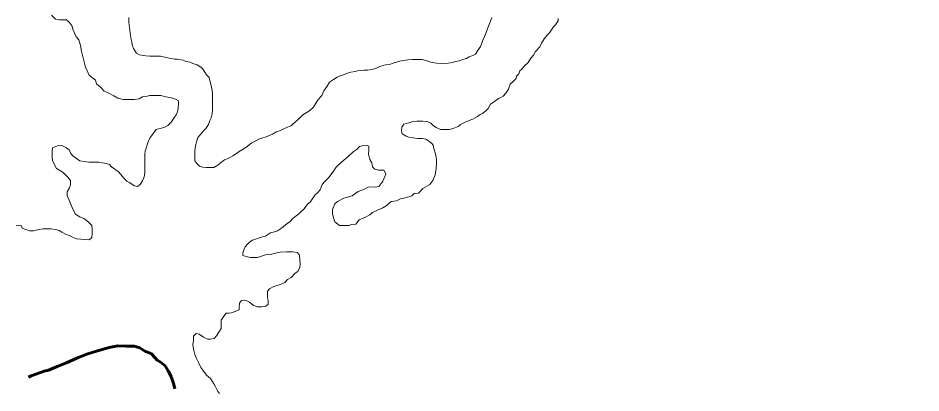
# Model space of a CAD drawing. Extents: x -1643653 to 4543381, y 1624270 to 13878484.
# Drawn here: x 620486 to 627952, y 8944931 to 8948035 of the extents above; entities that cross this region are included whole.
import ezdxf

# ---------------------------------------------------------------- set-up
doc = ezdxf.new("R2010")
doc.units = 0
doc.header["$LTSCALE"] = 200
doc.linetypes.add('LONG_DASH_SHORT_DASH', pattern=[9.9, 6, -1.2, 1.5, -1.2])
for name, color, linetype, lineweight in [('25', 7, 'Continuous', 13), ('60', 7, 'Continuous', 13), ('7', 7, 'LONG_DASH_SHORT_DASH', 60)]:
    doc.layers.add(name, color=color, linetype=linetype, lineweight=lineweight)

msp = doc.modelspace()

# ---------------------------------------------------------------- linework, layer by layer
at = {"layer": '25'}
for points in [[(620761.7, 8948058.1), (620796.5, 8948025.3), (620826.4, 8948020.1), (620846.5, 8948020), (620866.5, 8948019.9), (620886.5, 8948019.7), (620908.8, 8947999.6), (620933.6, 8947966.9), (620938.4, 8947941.8), (620958.1, 8947899.1), (620965.4, 8947879), (620988.4, 8947853.3), (621002, 8947807.1)], [(622590, 8947072.2), (622557.4, 8947059.8), (622537.3, 8947052.5), (622502.2, 8947040.2), (622482.2, 8947035.3), (622447, 8947015.5), (622419.4, 8947000.7), (622399.3, 8946988.3), (622379.1, 8946968.4), (622346.5, 8946948.6), (622313.8, 8946931.3), (622293.7, 8946913.9), (622263.5, 8946894.1), (622243.4, 8946881.7), (622223.3, 8946871.8), (622193.2, 8946862), (622158, 8946834.7), (622137.9, 8946817.3), (622105.2, 8946797.5), (622075.2, 8946797.7), (622042.7, 8946797.9), (622012.7, 8946800.6), (621985.2, 8946808.3), (621965.4, 8946830.9), (621948.1, 8946853.6), (621948.2, 8946876.1), (621948.4, 8946898.7), (621948.7, 8946938.7), (621951.4, 8946958.7), (621956.6, 8946988.7), (621961.8, 8947011.2), (621972, 8947046.2), (621992.2, 8947068.6), (622020, 8947101), (622040.1, 8947120.8), (622060.4, 8947153.3), (622073.2, 8947185.7), (622083.3, 8947208.2), (622091.1, 8947240.7), (622093.8, 8947275.7), (622094, 8947295.7), (622094.1, 8947315.8), (622094.5, 8947355.8), (622094.6, 8947378.4), (622094.8, 8947400.9), (622090.1, 8947438.5), (622085.3, 8947463.5), (622078, 8947498.6), (622070.7, 8947518.7), (622065.9, 8947543.8), (622043.5, 8947564), (622031.2, 8947586.6), (622011.4, 8947616.7), (621989, 8947634.4), (621966.6, 8947647.1), (621931.7, 8947659.8), (621909.3, 8947670), (621874.3, 8947675.2), (621851.8, 8947685.4), (621821.9, 8947693.1), (621801.9, 8947693.2), (621779.4, 8947695.9), (621749.4, 8947701.1), (621714.5, 8947708.8), (621687, 8947714), (621664.5, 8947719.2), (621632, 8947719.4), (621604.5, 8947719.6), (621574.5, 8947719.8), (621542, 8947722.5), (621519.5, 8947725.1), (621489.5, 8947730.3), (621464.6, 8947743), (621439.8, 8947781.9), (621439.8, 8947781.9), (621432.8, 8947805.4), (621428.1, 8947836), (621421, 8947857.1), (621416.3, 8947890), (621416.3, 8947890), (621406.9, 8947955.9), (621406.9, 8947955.9), (621406.9, 8947955.9), (621401.6, 8948001.3), (621401.6, 8948001.3), (621401.8, 8948038.9)], [(624403.4, 8948040.3), (624388.1, 8947995.4), (624370.2, 8947952.9), (624354.9, 8947908), (624332, 8947858), (624311.6, 8947800.6), (624288.8, 8947765.7), (624268.6, 8947735.8), (624246, 8947725.9), (624215.9, 8947713.6), (624193.3, 8947701.2), (624163.2, 8947691.4), (624133.1, 8947681.6), (624100.5, 8947674.3), (624080.5, 8947666.9), (624042.9, 8947662.2), (623990.5, 8947658.6), (623945.8, 8947660.4), (623899.4, 8947670.7), (623858.1, 8947684.4), (623827.6, 8947692.3), (623802.8, 8947692.5), (623780.2, 8947692.7), (623747.7, 8947692.9), (623710.2, 8947688.1), (623670.1, 8947683.4), (623642.6, 8947678.6), (623597.5, 8947663.8), (623574.9, 8947656.5), (623554.8, 8947651.6), (623524.8, 8947646.8), (623504.8, 8947641.9), (623477.2, 8947634.6), (623444.5, 8947617.3), (623409.5, 8947610), (623379.4, 8947602.7), (623349.4, 8947602.9), (623326.8, 8947600.5), (623294.3, 8947598.2), (623274.3, 8947593.4), (623239.2, 8947586.1), (623209.1, 8947578.8), (623176.5, 8947564), (623156.5, 8947559.1), (623123.8, 8947544.3), (623093.7, 8947527), (623061, 8947504.7), (623043.2, 8947472.2), (623015.4, 8947432.3), (622997.6, 8947394.9), (622967.4, 8947360.1), (622947.1, 8947325.2), (622929.4, 8947297.7), (622899.2, 8947270.4), (622869, 8947250.6), (622841.3, 8947233.2), (622808.6, 8947200.9), (622778.4, 8947173.6), (622743.1, 8947143.7), (622713, 8947131.4), (622682.9, 8947116.6), (622655.3, 8947104.3), (622622.7, 8947092), (622590, 8947072.2)], [(623458.1, 8946443), (623503.3, 8946462.8), (623530.9, 8946480.1), (623571.2, 8946514.9), (623593.8, 8946519.7), (623616.3, 8946522.1), (623648.9, 8946539.4), (623689, 8946546.7), (623741.7, 8946563.8), (623761.8, 8946581.2), (623796.8, 8946586), (623834.6, 8946623.3), (623889.9, 8946658), (623915.2, 8946690.4), (623934, 8946736.3), (623942.9, 8946789.7), (623945.2, 8946834.1), (623947.4, 8946867.5), (623938.5, 8946911.9), (623925.1, 8946954.2), (623918.5, 8946983.1), (623907.3, 8946996.4), (623890.1, 8947011), (623857.8, 8947031.2), (623827.8, 8947036.4), (623790.3, 8947036.7), (623752.8, 8947044.4), (623717.8, 8947049.7), (623695.4, 8947057.3), (623663, 8947075.1), (623658.2, 8947097.6), (623660.9, 8947132.7), (623676.1, 8947155.1), (623696.2, 8947162.5), (623728.8, 8947169.8), (623751.3, 8947177.1), (623783.9, 8947181.9), (623803.9, 8947181.8), (623833.9, 8947181.6), (623868.9, 8947178.8), (623898.8, 8947163.6), (623921.1, 8947143.5), (623943.5, 8947128.3), (623978.4, 8947113), (623998.4, 8947112.9), (624028.5, 8947112.7), (624051, 8947112.6), (624073.5, 8947117.4), (624098.6, 8947127.3), (624126.7, 8947136.9), (624144.4, 8947154.6), (624182.9, 8947172.3), (624230.2, 8947193), (624230.2, 8947193), (624230.2, 8947193), (624248, 8947198.9), (624284.4, 8947218.7), (624307, 8947236.1), (624327.1, 8947243.4), (624352.2, 8947263.3), (624372.4, 8947285.7), (624392.7, 8947323.1), (624392.7, 8947323.1), (624425.5, 8947343.8), (624458.1, 8947370.2), (624478.2, 8947377.6), (624498.2, 8947387.5), (624521, 8947412.4), (624541.2, 8947447.3), (624556.5, 8947487.2), (624584.2, 8947512.1), (624604.4, 8947534.5), (624607.1, 8947554.5), (624627.2, 8947574.4), (624634.9, 8947596.9), (624655, 8947614.3), (624672.7, 8947636.7), (624705.5, 8947666.5), (624725.8, 8947703.9), (624748.4, 8947726.3), (624766.2, 8947758.8), (624801.5, 8947796.1), (624814.2, 8947826), (624837, 8947863.4), (624859.7, 8947890.8), (624879.9, 8947913.2), (624897.6, 8947938.1), (624910.3, 8947960.6), (624930.4, 8947978), (624953.2, 8948012.9), (624953.3, 8948032.3)], [(621002, 8947807.1), (621010.2, 8947760.9), (621021.1, 8947717.4), (621032, 8947671.2), (621042.8, 8947627.7), (621073.1, 8947562.9), (621125.3, 8947520), (621135.1, 8947489.8), (621169.8, 8947459.6), (621194.6, 8947431.9), (621237, 8947414.1), (621276.9, 8947391.3), (621311.7, 8947371), (621354.2, 8947360.7), (621374.2, 8947360.6), (621394.2, 8947360.5), (621424.2, 8947360.3), (621446.7, 8947360.1), (621486.8, 8947367.4), (621514.4, 8947382.2), (621554.5, 8947389.4), (621574.5, 8947394.3), (621594.5, 8947394.2), (621617, 8947394), (621637, 8947393.9), (621667.1, 8947393.7), (621707, 8947383.4), (621754.5, 8947375.6), (621786.9, 8947362.9), (621811.8, 8947350.2), (621811.6, 8947327.7), (621811.3, 8947287.6), (621803.6, 8947257.6), (621793.4, 8947232.6), (621773.2, 8947205.2), (621755.4, 8947175.3), (621725.2, 8947145.5)], [(621725.2, 8947145.5), (621705.1, 8947133.1), (621672.5, 8947123.3), (621647.5, 8947118.4), (621627.4, 8947111.1), (621607.1, 8947081.2), (621579.4, 8947046.3), (621561.6, 8947011.4), (621553.9, 8946983.9), (621546.2, 8946956.4), (621538.5, 8946933.9), (621535.8, 8946903.9), (621535.6, 8946881.3), (621535.3, 8946838.8), (621535, 8946808.8), (621534.9, 8946786.2), (621534.6, 8946751.2), (621529.4, 8946721.2), (621514.1, 8946686.2), (621496.4, 8946656.3), (621473.7, 8946638.9), (621448.8, 8946646.6), (621411.4, 8946669.4), (621386.5, 8946684.6), (621364.2, 8946707.2), (621332, 8946742.5), (621317.1, 8946762.6), (621287.2, 8946782.8), (621259.9, 8946803.1), (621242.5, 8946823.2), (621217.6, 8946830.9), (621185.1, 8946836.1), (621155.1, 8946841.3), (621122.6, 8946841.5), (621095.1, 8946841.7), (621072.6, 8946841.8), (621032.6, 8946847.1), (620997.6, 8946852.4), (620970.3, 8946872.6), (620937.9, 8946892.8), (620923.1, 8946912.9), (620908.3, 8946943.1), (620880.9, 8946963.3), (620848.6, 8946981), (620811, 8946976.3), (620770.8, 8946959), (620768.1, 8946929), (620767.8, 8946881.4), (620770.1, 8946856.4), (620784.8, 8946826.2), (620804.6, 8946788.6), (620837, 8946770.8), (620859.3, 8946755.6), (620896.6, 8946717.8), (620918.9, 8946690.2), (620918.6, 8946657.6), (620910.9, 8946630.1), (620893.1, 8946595.2), (620892.9, 8946562.7), (620907.6, 8946527.5), (620924.8, 8946484.8), (620942, 8946447.2), (620961.8, 8946412), (620996.6, 8946389.2), (621029, 8946374)], [(622691, 8945845.7), (622691, 8945845.7), (622713.4, 8945869.7), (622743.6, 8945887), (622778.8, 8945921.8), (622799, 8945936.7), (622816.7, 8945971.6), (622819.5, 8945999.1), (622817.2, 8946036.7), (622812.5, 8946071.8), (622797.7, 8946094.4), (622797.7, 8946094.4), (622756.2, 8946100.3), (622708, 8946100.3), (622654.2, 8946097.5), (622614.6, 8946089), (622572.1, 8946077.7), (622552.5, 8946081), (622514.8, 8946068.7), (622467.2, 8946051.5), (622444.7, 8946051.7), (622407.2, 8946051.9), (622372.2, 8946059.7), (622344.8, 8946069.9), (622344.9, 8946089.9), (622352.6, 8946114.9), (622365.3, 8946139.8), (622383, 8946162.2), (622403.2, 8946182.1), (622425.8, 8946194.5), (622448.3, 8946204.4), (622468.4, 8946209.2), (622488.5, 8946216.6), (622508.5, 8946224), (622531.1, 8946228.8), (622574.9, 8946256), (622574.9, 8946256), (622606.1, 8946264.5), (622631.6, 8946273), (622665.5, 8946295.6), (622696.7, 8946323.9), (622736.3, 8946349.4), (622759, 8946374.9), (622787.3, 8946397.5), (622807.1, 8946414.5), (622824.1, 8946431.5), (622852.4, 8946454.1), (622880.7, 8946494.4), (622900.9, 8946511.8), (622918.6, 8946534.2), (622941.3, 8946569.1), (622964, 8946591.5), (622984.2, 8946613.9), (623002, 8946656.3), (623022.2, 8946681.2), (623052.1, 8946712.6), (623090, 8946759.3), (623116.7, 8946801.6), (623161.1, 8946841.6), (623216.8, 8946888.3), (623256.8, 8946926.1), (623290.2, 8946948.3), (623310.2, 8946972.7), (623339.1, 8946979.4), (623363.6, 8946981.6), (623385.8, 8946975), (623388.1, 8946941.6), (623384.1, 8946906.7), (623394.7, 8946863.8), (623412.5, 8946834.9), (623417, 8946803.8), (623437, 8946783.8), (623465.6, 8946775.9), (623510.7, 8946775.7), (623527.9, 8946745.5), (623520.3, 8946723), (623502.5, 8946683.1), (623469.6, 8946640.7), (623439.6, 8946635.9), (623419.6, 8946636.1), (623382, 8946633.8), (623351.9, 8946619), (623299.2, 8946599.3), (623248.9, 8946562.1), (623181.2, 8946542.5), (623128.5, 8946515.3), (623105.8, 8946495.4), (623085.5, 8946450.5), (623085.2, 8946415.5), (623095, 8946380.3), (623104.7, 8946347.7), (623144.5, 8946317.4), (623182, 8946317.2), (623222, 8946316.9), (623244.6, 8946324.3), (623279.7, 8946329.1), (623307.4, 8946363.9), (623355.1, 8946383.6), (623395.3, 8946405.9), (623418, 8946425.8), (623458.1, 8946443)], [(621029, 8946374), (621063.9, 8946351.2), (621096.1, 8946318.5), (621098.4, 8946285.9), (621098.1, 8946250.8), (621095.4, 8946218.3), (621075.2, 8946198.4), (621050.2, 8946201.1), (621005.2, 8946203.9), (620970.2, 8946206.6), (620942.8, 8946216.8), (620907.9, 8946234.6), (620878, 8946244.8), (620848.1, 8946262.5), (620825.7, 8946275.2), (620795.7, 8946285.4), (620760.8, 8946290.6), (620738.2, 8946290.8), (620693.2, 8946288.6), (620645.6, 8946281.4), (620613.1, 8946274.1), (620580.6, 8946274.3), (620550.6, 8946284.5), (620520.7, 8946294.7), (620515.8, 8946314.8), (620493.4, 8946319.9), (620470.8, 8946317.6)], [(622151, 8944927), (622136.2, 8944947.2), (622118.9, 8944982.3), (622104.1, 8945007.4), (622076.9, 8945050.2), (622044.6, 8945077.9), (622014.9, 8945118.2), (621997.6, 8945140.8), (621977.9, 8945183.5), (621961.8, 8945217.2), (621948.8, 8945249.6), (621940.2, 8945282), (621933.7, 8945310), (621931.5, 8945333.8), (621935.8, 8945359.6), (621937, 8945401.6), (621959.7, 8945424), (621984.7, 8945416.3), (622019.5, 8945393.6), (622054.4, 8945375.8), (622076.9, 8945375.7), (622107, 8945383), (622127.1, 8945402.9), (622147.3, 8945432.8), (622165.1, 8945465.2), (622165.4, 8945502.8), (622165.6, 8945532.8), (622188.4, 8945567.7), (622206.1, 8945590.1), (622226.1, 8945592.5), (622248.6, 8945594.8), (622281.2, 8945604.6), (622313.8, 8945619.4), (622314, 8945642), (622316.8, 8945674.5), (622334.4, 8945696.9), (622354.7, 8945698.4), (622378.4, 8945694.1), (622399.3, 8945681.4), (622429.2, 8945658.7), (622464.1, 8945643.5), (622499.1, 8945643.2), (622534.2, 8945648), (622554.3, 8945665.4), (622554.5, 8945695.4), (622549.7, 8945718), (622549.4, 8945757.9), (622549.4, 8945774.9), (622549.4, 8945774.9), (622566.4, 8945791.9), (622594.7, 8945808.9), (622625.9, 8945820.2), (622657, 8945828.7), (622691, 8945845.7)]]:
    msp.add_lwpolyline(points, dxfattribs=at)
at = {"layer": '60', "lineweight": 25}
msp.add_spline([(814781, 9009175.5), (814787.2, 9009173.4), (814796.9, 9009173.4), (814799.4, 9009172.4), (814805.1, 9009174.5), (814805.6, 9009176.5), (814811.7, 9009179.5), (814811.7, 9009179.5), (814801.5, 9009181), (814790.7, 9009181.5), (814784.1, 9009183.1), (814777.4, 9009185.1), (814778.4, 9009175.5)], degree=3, dxfattribs=at)
at = {"layer": '7'}
msp.add_lwpolyline([(621783.7, 8944964.3), (621773, 8945001.4), (621750.9, 8945066.5), (621726.2, 8945114.2), (621704, 8945154.4), (621661.7, 8945187.1), (621636.8, 8945202.3), (621619.5, 8945222.4), (621587.2, 8945257.6), (621539.8, 8945275.3), (621517.4, 8945288), (621492.5, 8945305.6), (621447.6, 8945318.4), (621377.6, 8945318.8), (621312.6, 8945321.6), (621240, 8945307), (621134.8, 8945277.5), (621062.2, 8945255.4), (620976.9, 8945220.8), (620886.7, 8945181.2), (620809, 8945149.1), (620733.7, 8945117), (620711.2, 8945114.6), (620593.4, 8945072.7), (620573.2, 8945060.5)], dxfattribs=at)

doc.saveas('drawing.dxf')
